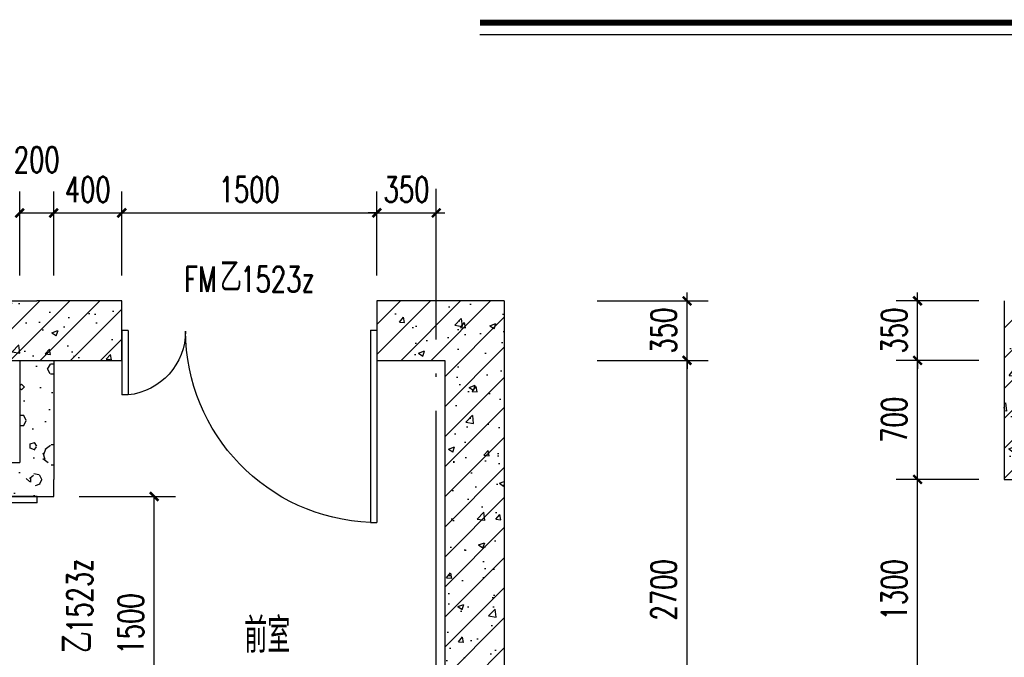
# Model space of a CAD drawing. Extents: x 797781 to 1255204, y 21234 to 1024248.
# Tile 862 of 1056: x 1163036 to 1168827, y 586180 to 589930. Entities that reach past the tile are written whole.
import ezdxf

# ---------------------------------------------------------------- set-up
doc = ezdxf.new("R2010")
doc.units = 0
doc.header["$LTSCALE"] = 1000
doc.header["$MEASUREMENT"] = 0
doc.linetypes.add('230303生产综合楼-平面图_t8$0$DOTE', pattern=[2.42, 2, -0.2, 0.02, -0.2])
for name, color, linetype in [('230303生产综合楼-平面图_t8$0$AXIS', 3, 'Continuous'), ('230303生产综合楼-平面图_t8$0$DIM_SYMB', 3, 'Continuous'), ('230303生产综合楼-平面图_t8$0$DOOR_FIRE', 4, 'Continuous'), ('230303生产综合楼-平面图_t8$0$DOOR_FIRE_TEXT', 7, 'Continuous'), ('230303生产综合楼-平面图_t8$0$DOTE', 1, '230303生产综合楼-平面图_t8$0$DOTE'), ('230303生产综合楼-平面图_t8$0$PUB_DIM', 3, 'Continuous'), ('230303生产综合楼-平面图_t8$0$PUB_HATCH', 8, 'Continuous'), ('230303生产综合楼-平面图_t8$0$PUB_TEXT', 7, 'Continuous'), ('230303生产综合楼-平面图_t8$0$WALL', 40, 'Continuous')]:
    doc.layers.add(name, color=color, linetype=linetype)
doc.styles.add('230303生产综合楼-平面图_t8$0$_TCH_DIM', font='SIMPLEX', dxfattribs={"bigfont": 'GBCBIG'})
doc.styles.add('230303生产综合楼-平面图_T8$0$_TCH_DIM_T3', font='SIMPLEX', dxfattribs={"width": 0.705882, "bigfont": 'GBCBIG'})
doc.styles.add('230303生产综合楼-平面图_t8$0$_TCH_WINDOW', font='SIMPLEX', dxfattribs={"height": 3.5, "bigfont": 'GBCBIG'})
doc.styles.add('230303生产综合楼-平面图_t8$0$探索者', font='01-TSSDENG', dxfattribs={"width": 0.7, "bigfont": '02-TSSDCHN'})
doc.dimstyles.new('230303生产综合楼-平面图_T8$0$_TCH_ARCH&&50', dxfattribs={"dimtxt": 148.75, "dimasz": 50, "dimexe": 125, "dimexo": 150, "dimgap": 63.125, "dimtad": 1, "dimdec": 0, "dimzin": 0, "dimdsep": 46, "dimtxsty": '230303生产综合楼-平面图_T8$0$_TCH_DIM_T3', "dimblk": '230303生产综合楼-平面图_t8$0$_ArchTick', "dimcen": 0.09, "dimclrt": 7, "dimazin": 2, "dimtfac": 1, "dimtdec": 0, "dimtix": 1, "dimtmove": 2, "dimatfit": 3, "dimfxl": 1, "dimtolj": 1, "dimtzin": 0, "dimarcsym": 0})
pattern_1 = [(45, (0, 0), (-88.388348, 88.388348), []), (50, (0, 0), (358.63009, -31.37607), [37.5, -412.5]), (355, (0, 0), (-69.37567, 376.09607), [30, -330]), (100.4514, (29.9, -2.6), (289.25469, 344.71977), [31.8701, -350.57106]), (46.1842, (0, 100), (533.62052, -82.7595), [56.25, -618.75]), (96.6356, (44.47, 93.1), (467.33135, 487.05894), [47.80514, -525.8565]), (351.1842, (0, 100), (467.33097, 487.0593), [45, -495]), (21, (50, 75), (298.453526, -201.309445), [37.5, -412.5]), (326, (50, 75), (121.65767, 362.57502), [30, -330]), (71.4514, (74.87, 58.22), (420.11131, 161.26525), [31.8701, -350.57106]), (37.5, (0, 0), (6.079928, 166.446927), [0, -326, 0, -335, 0, -331.25]), (7.5, (0, 0), (131.534769, 197.205856), [0, -191, 0, -318.5, 0, -126.25]), (327.5, (-111.5, 0), (266.911218, -11.277436), [0, -125, 0, -390, 0, -517.5]), (317.5, (-161.5, 0), (291.593085, 50.05249), [0, -162.5, 0, -259, 0, -367.5])]
pattern_2 = [(0, (177, -183), (300, 600), [0, -600]), (0, (-174, -264), (300, 600), [0, -600]), (0, (21, -270), (300, 600), [0, -600]), (0, (234, -93), (300, 600), [0, -600]), (0, (-15, -300), (300, 600), [0, -600]), (0, (294, 285), (300, 600), [0, -600]), (0, (111, 237), (300, 600), [0, -600]), (0, (207, 162), (300, 600), [0, -600]), (0, (-282, 150), (300, 600), [0, -600]), (0, (12, 123), (300, 600), [0, -600]), (0, (-102, -30), (300, 600), [0, -600]), (0, (-96, -255), (300, 600), [0, -600]), (0, (129, -279), (300, 600), [0, -600]), (0, (294, -15), (300, 600), [0, -600]), (0, (-267, -108), (300, 600), [0, -600]), (0, (-216, -6), (300, 600), [0, -600]), (0, (18, -48), (300, 600), [0, -600]), (0, (-66, -135), (300, 600), [0, -600]), (0, (-114, 63), (300, 600), [0, -600]), (0, (-39, 288), (300, 600), [0, -600]), (0, (-243, -234), (300, 600), [0, -600]), (0, (87, 165), (300, 600), [0, -600]), (0, (-192, 174), (300, 600), [0, -600]), (0, (-240, 252), (300, 600), [0, -600]), (130.601294, (257.143, 97.143), (-1499.9999834, 1800.0000079), [26.34155, -11037.111]), (18.434949, (214.29, 108.57), (1499.9999945, 599.9999956), [27.10524, -3767.6279]), (90, (214.3, 82.86), (300, 600), [25.71428, -1174.28565]), (161.565051, (240, 74.29), (-1500.0000076, 599.999955), [27.10524, -3767.6279]), (53.130102, (240, 74.29), (300.000001, 600), [28.57143, -2971.4285]), (135, (262.86, -231.43), (-300.000036, 599.99996), [24.24366, -1672.8126]), (45, (228.57, -231.43), (299.999998, 599.999998), [24.24366, -1672.8126]), (135, (245.71, -248.57), (-300.000036, 599.99996), [24.24366, -1672.8126]), (45, (245.71, -248.57), (299.999998, 599.999998), [24.24366, -1672.8126]), (116.56505, (-25.7, 171.43), (-5e-05, 1199.99997), [31.94383, -638.8765]), (180, (-40, 200), (-300, 600), [34.28572, -565.71425]), (63.43495, (-88.57, 171.43), (3e-06, 1200), [31.94383, -638.8765]), (116.56505, (-74.3, 142.86), (-5e-05, 1199.99997), [31.94383, -638.8765]), (0, (-74.3, 142.86), (300, 600), [34.28572, -565.71425]), (63.43495, (-40, 142.86), (3e-06, 1200), [31.94383, -638.8765]), (107.102728, (200, -31.429), (-899.9999656, 3000.00000484), [38.86135, -16282.9025]), (143.972626, (188.57, 5.714), (-5699.9999277, 4199.9999952), [38.86135, -8122.02]), (180, (157.14, 28.6), (-300, 600), [37.14286, -562.8571]), (36.0273733, (88.57, 5.714), (5699.9999579, 4199.9999547), [38.86135, -8122.02]), (71.565051, (77.14, -28.57), (900.0000046, 2999.999995), [36.14032, -3758.5928]), (107.102728, (88.571, -65.714), (-899.9999656, 3000.00000484), [38.86135, -16282.9025]), (143.972626, (120, -88.57), (-5699.9999277, 4199.9999952), [38.86135, -8122.02]), (0, (120, -88.6), (300, 600), [37.14286, -562.8571]), (36.0273733, (157.143, -88.57), (5699.9999579, 4199.9999547), [38.86135, -8122.02]), (71.565051, (188.57, -65.71), (900.0000046, 2999.999995), [36.14032, -3758.5928]), (150.255118, (205.714, 248.57), (-900.000002, 599.9999926), [23.03502, -4814.3196]), (90, (185.7, 237.14), (300, 600), [22.85714, -1177.14275]), (29.744881, (185.714, 237.14), (900.0000005, 599.999997), [23.03502, -4814.3196]), (116.56505, (65.7, -177.14), (-5e-05, 1199.99997), [31.94383, -638.8765]), (168.690067, (51.43, -148.57), (-2700.000002, 599.999985), [29.13725, -6089.6855]), (41.185925, (0, -162.857), (7499.99995456, 6599.9999423), [30.37184, -12725.802]), (90, (0, -191.43), (300, 600), [28.57143, -1171.4285]), (138.814074, (22.857, -211.429), (-7499.9998667, 6600.00004204), [30.37184, -12725.802]), (16.6992442, (22.857, -211.429), (9899.9999255, 2999.9999686), [29.82945, -12498.5375]), (60.945396, (51.43, -202.857), (299.9999992, 599.9999947), [29.41609, -12325.3395]), (109.983106, (-185.714, 74.286), (-1500.00000565, 4199.9999889), [33.442, -14012.1975]), (155.556045, (-197.143, 105.714), (-3900.00001487, 1799.9999626), [34.52299, -14465.1315]), (24.4439547, (-260, 105.714), (3900.00000195, 1799.99999134), [34.52299, -14465.1315]), (70.0168934, (-271.429, 74.286), (1500.0000045, 4199.9999896), [33.442, -14012.1975]), (109.983106, (-260, 42.857), (-1500.00000565, 4199.9999889), [33.442, -14012.1975]), (160.016893, (-228.57, 31.43), (-1500.0000009, 599.9999727), [33.442, -6989.3775]), (19.9831065, (-228.57, 31.43), (1499.9999918, 599.999999), [33.442, -6989.3775]), (70.0168934, (-197.143, 42.857), (1500.0000045, 4199.9999896), [33.442, -14012.1975]), (122.005383, (37.14, 20), (-300.0000403, 599.9999694), [26.95423, -5633.434]), (18.434949, (-2.86, 34.29), (1499.9999945, 599.9999956), [27.10524, -3767.6279]), (90, (-2.86, 8.57), (300, 600), [25.71428, -1174.28565]), (161.565051, (22.86, 0), (-1500.0000076, 599.999955), [27.10524, -3767.6279]), (54.4623222, (22.857, 0), (2099.999997, 2999.9999955), [24.57807, -10298.2115]), (116.56505, (-137.14, -125.7), (-5e-05, 1199.99997), [31.94383, -638.8765]), (180, (-151.4, -97.14), (-300, 600), [31.42857, -568.5714]), (59.0362434, (-200, -125.714), (300.000001, 599.999997), [33.31973, -6963.822]), (120.963756, (-182.857, -154.286), (-300.000041, 599.9999724), [33.31973, -6963.822]), (0, (-182.86, -154.3), (300, 600), [31.42857, -568.5714]), (63.43495, (-151.43, -154.3), (3e-06, 1200), [31.94383, -638.8765])]

# ---------------------------------------------------------------- blocks, each defined once
blk = doc.blocks.new('230303生产综合楼-平面图_t8$0$_ArchTick')
at = {"color": 0, "linetype": 'ByBlock', "const_width": 0.3}
blk.add_lwpolyline([(-0.5, -0.5), (0.5, 0.5)], dxfattribs=at)
blk = doc.blocks.new('*D3459')
at = {"layer": '230303生产综合楼-平面图_t8$0$PUB_DIM', "color": 0, "lineweight": -2, "transparency": 16777216}
for p, q in [((1163386.4, 587126.4), (1163952.3, 587126.4)), ((1163827.3, 585626.4), (1163827.3, 587126.4)), ((1163386.4, 585626.4), (1163952.3, 585626.4))]:
    blk.add_line(p, q, dxfattribs=at)
at = {"layer": 'Defpoints', "color": 0, "transparency": 16777216}
for p in [(1163236.4, 587126.4), (1163827.3, 587126.4), (1163236.4, 585626.4)]:
    blk.add_point(p, dxfattribs=at)
at = {"layer": '230303生产综合楼-平面图_t8$0$PUB_DIM', "color": 0, "lineweight": -2, "transparency": 16777216, "xscale": 50, "yscale": 50, "zscale": 50}
for p, rotation in [((1163827.3, 587126.4), 90), ((1163827.3, 585626.4), 270)]:
    blk.add_blockref('230303生产综合楼-平面图_t8$0$_ArchTick', p, dxfattribs=dict(at, rotation=rotation))
at = {"layer": '230303生产综合楼-平面图_t8$0$PUB_DIM', "color": 7, "transparency": 16777216, "insert": (1163689.8, 586376.4), "char_height": 148.75, "attachment_point": 5, "rotation": 90, "style": '230303生产综合楼-平面图_T8$0$_TCH_DIM_T3'}
blk.add_mtext('\\A1;1500', dxfattribs=at)
blk = doc.blocks.new('*D3461')
at = {"layer": '230303生产综合楼-平面图_t8$0$PUB_DIM', "color": 0, "lineweight": -2, "transparency": 16777216}
for p, q in [((1165136.4, 588426.4), (1165136.4, 588918.8)), ((1165486.4, 588426.4), (1165486.4, 588918.8)), ((1165136.4, 588793.8), (1165086.4, 588793.8)), ((1165136.4, 588793.8), (1165486.4, 588793.8)), ((1165486.4, 588793.8), (1165536.4, 588793.8))]:
    blk.add_line(p, q, dxfattribs=at)
at = {"layer": 'Defpoints', "color": 0, "transparency": 16777216}
for p in [(1165486.4, 588793.8), (1165136.4, 588276.4), (1165486.4, 588276.4)]:
    blk.add_point(p, dxfattribs=at)
at = {"layer": '230303生产综合楼-平面图_t8$0$PUB_DIM', "color": 0, "lineweight": -2, "transparency": 16777216, "xscale": 50, "yscale": 50, "zscale": 50}
blk.add_blockref('230303生产综合楼-平面图_t8$0$_ArchTick', (1165136.4, 588793.8), dxfattribs=at)
at = {"layer": '230303生产综合楼-平面图_t8$0$PUB_DIM', "color": 0, "lineweight": -2, "transparency": 16777216, "xscale": 50, "yscale": 50, "zscale": 50, "rotation": 180}
blk.add_blockref('230303生产综合楼-平面图_t8$0$_ArchTick', (1165486.4, 588793.8), dxfattribs=at)
at = {"layer": '230303生产综合楼-平面图_t8$0$PUB_DIM', "color": 7, "transparency": 16777216, "insert": (1165311.4, 588931.3), "char_height": 148.75, "attachment_point": 5, "style": '230303生产综合楼-平面图_T8$0$_TCH_DIM_T3'}
blk.add_mtext('\\A1;350', dxfattribs=at)
blk = doc.blocks.new('*D3462')
at = {"layer": '230303生产综合楼-平面图_t8$0$PUB_DIM', "color": 0, "lineweight": -2, "transparency": 16777216}
for p, q in [((1163636.4, 588426.4), (1163636.4, 588918.8)), ((1165136.4, 588426.4), (1165136.4, 588918.8)), ((1163636.4, 588793.8), (1165136.4, 588793.8))]:
    blk.add_line(p, q, dxfattribs=at)
at = {"layer": 'Defpoints', "color": 0, "transparency": 16777216}
for p in [(1165136.4, 588793.8), (1163636.4, 588276.4), (1165136.4, 588276.4)]:
    blk.add_point(p, dxfattribs=at)
at = {"layer": '230303生产综合楼-平面图_t8$0$PUB_DIM', "color": 0, "lineweight": -2, "transparency": 16777216, "xscale": 50, "yscale": 50, "zscale": 50, "rotation": 180}
blk.add_blockref('230303生产综合楼-平面图_t8$0$_ArchTick', (1163636.4, 588793.8), dxfattribs=at)
at = {"layer": '230303生产综合楼-平面图_t8$0$PUB_DIM', "color": 0, "lineweight": -2, "transparency": 16777216, "xscale": 50, "yscale": 50, "zscale": 50}
blk.add_blockref('230303生产综合楼-平面图_t8$0$_ArchTick', (1165136.4, 588793.8), dxfattribs=at)
at = {"layer": '230303生产综合楼-平面图_t8$0$PUB_DIM', "color": 7, "transparency": 16777216, "insert": (1164386.4, 588931.3), "char_height": 148.75, "attachment_point": 5, "style": '230303生产综合楼-平面图_T8$0$_TCH_DIM_T3'}
blk.add_mtext('\\A1;1500', dxfattribs=at)
blk = doc.blocks.new('*D3463')
at = {"layer": '230303生产综合楼-平面图_t8$0$PUB_DIM', "color": 0, "lineweight": -2, "transparency": 16777216}
for p, q in [((1163236.4, 588426.4), (1163236.4, 588918.8)), ((1163636.4, 588426.4), (1163636.4, 588918.8)), ((1163236.4, 588793.8), (1163636.4, 588793.8))]:
    blk.add_line(p, q, dxfattribs=at)
at = {"layer": 'Defpoints', "color": 0, "transparency": 16777216}
for p in [(1163636.4, 588793.8), (1163236.4, 588276.4), (1163636.4, 588276.4)]:
    blk.add_point(p, dxfattribs=at)
at = {"layer": '230303生产综合楼-平面图_t8$0$PUB_DIM', "color": 0, "lineweight": -2, "transparency": 16777216, "xscale": 50, "yscale": 50, "zscale": 50, "rotation": 180}
blk.add_blockref('230303生产综合楼-平面图_t8$0$_ArchTick', (1163236.4, 588793.8), dxfattribs=at)
at = {"layer": '230303生产综合楼-平面图_t8$0$PUB_DIM', "color": 0, "lineweight": -2, "transparency": 16777216, "xscale": 50, "yscale": 50, "zscale": 50}
blk.add_blockref('230303生产综合楼-平面图_t8$0$_ArchTick', (1163636.4, 588793.8), dxfattribs=at)
at = {"layer": '230303生产综合楼-平面图_t8$0$PUB_DIM', "color": 7, "transparency": 16777216, "insert": (1163436.4, 588931.3), "char_height": 148.75, "attachment_point": 5, "style": '230303生产综合楼-平面图_T8$0$_TCH_DIM_T3'}
blk.add_mtext('\\A1;400', dxfattribs=at)
blk = doc.blocks.new('*D3464')
at = {"layer": '230303生产综合楼-平面图_t8$0$PUB_DIM', "color": 0, "lineweight": -2, "transparency": 16777216}
for p, q in [((1163036.4, 588426.4), (1163036.4, 588918.8)), ((1163236.4, 588426.4), (1163236.4, 588918.8)), ((1163036.4, 588793.8), (1163236.4, 588793.8))]:
    blk.add_line(p, q, dxfattribs=at)
at = {"layer": 'Defpoints', "color": 0, "transparency": 16777216}
for p in [(1163236.4, 588793.8), (1163036.4, 588276.4), (1163236.4, 588276.4)]:
    blk.add_point(p, dxfattribs=at)
at = {"layer": '230303生产综合楼-平面图_t8$0$PUB_DIM', "color": 0, "lineweight": -2, "transparency": 16777216, "xscale": 50, "yscale": 50, "zscale": 50, "rotation": 180}
blk.add_blockref('230303生产综合楼-平面图_t8$0$_ArchTick', (1163036.4, 588793.8), dxfattribs=at)
at = {"layer": '230303生产综合楼-平面图_t8$0$PUB_DIM', "color": 0, "lineweight": -2, "transparency": 16777216, "xscale": 50, "yscale": 50, "zscale": 50}
blk.add_blockref('230303生产综合楼-平面图_t8$0$_ArchTick', (1163236.4, 588793.8), dxfattribs=at)
at = {"layer": '230303生产综合楼-平面图_t8$0$PUB_DIM', "color": 7, "transparency": 16777216, "insert": (1163136.4, 589106.3), "char_height": 148.75, "attachment_point": 5, "style": '230303生产综合楼-平面图_T8$0$_TCH_DIM_T3'}
blk.add_mtext('\\A1;200', dxfattribs=at)
blk = doc.blocks.new('*D3489')
at = {"layer": '230303生产综合楼-平面图_t8$0$AXIS', "color": 0, "lineweight": -2, "transparency": 16777216}
for p, q in [((1166432.3, 588276.4), (1167086.2, 588276.4)), ((1166961.2, 588276.4), (1166961.2, 588326.4)), ((1166961.2, 587926.4), (1166961.2, 588276.4)), ((1166432.3, 587926.4), (1167086.2, 587926.4)), ((1166961.2, 587926.4), (1166961.2, 587876.4))]:
    blk.add_line(p, q, dxfattribs=at)
at = {"layer": 'Defpoints', "color": 0, "transparency": 16777216}
for p in [(1166282.3, 588276.4), (1166961.2, 588276.4), (1166282.3, 587926.4)]:
    blk.add_point(p, dxfattribs=at)
at = {"layer": '230303生产综合楼-平面图_t8$0$AXIS', "color": 0, "lineweight": -2, "transparency": 16777216, "xscale": 50, "yscale": 50, "zscale": 50}
for p, rotation in [((1166961.2, 588276.4), 270), ((1166961.2, 587926.4), 90)]:
    blk.add_blockref('230303生产综合楼-平面图_t8$0$_ArchTick', p, dxfattribs=dict(at, rotation=rotation))
at = {"layer": '230303生产综合楼-平面图_t8$0$AXIS', "color": 7, "transparency": 16777216, "insert": (1166823.7, 588101.4), "char_height": 148.75, "attachment_point": 5, "rotation": 90, "style": '230303生产综合楼-平面图_T8$0$_TCH_DIM_T3'}
blk.add_mtext('\\A1;350', dxfattribs=at)
blk = doc.blocks.new('*D3490')
at = {"layer": '230303生产综合楼-平面图_t8$0$AXIS', "color": 0, "lineweight": -2, "transparency": 16777216}
for p, q in [((1166432.3, 587926.4), (1167086.2, 587926.4)), ((1166961.2, 585226.4), (1166961.2, 587926.4)), ((1166432.3, 585226.4), (1167086.2, 585226.4))]:
    blk.add_line(p, q, dxfattribs=at)
at = {"layer": 'Defpoints', "color": 0, "transparency": 16777216}
for p in [(1166282.3, 587926.4), (1166961.2, 587926.4), (1166282.3, 585226.4)]:
    blk.add_point(p, dxfattribs=at)
at = {"layer": '230303生产综合楼-平面图_t8$0$AXIS', "color": 0, "lineweight": -2, "transparency": 16777216, "xscale": 50, "yscale": 50, "zscale": 50}
for p, rotation in [((1166961.2, 587926.4), 90), ((1166961.2, 585226.4), 270)]:
    blk.add_blockref('230303生产综合楼-平面图_t8$0$_ArchTick', p, dxfattribs=dict(at, rotation=rotation))
at = {"layer": '230303生产综合楼-平面图_t8$0$AXIS', "color": 7, "transparency": 16777216, "insert": (1166823.7, 586576.4), "char_height": 148.75, "attachment_point": 5, "rotation": 90, "style": '230303生产综合楼-平面图_T8$0$_TCH_DIM_T3'}
blk.add_mtext('\\A1;2700', dxfattribs=at)
blk = doc.blocks.new('230303生产综合楼-平面图_t8$0$$DorLib2D$00000225')
at = {"color": 0}
for p, q in [((0.475, -0.0014), (0.475, 0.7521)), ((0.475, 0.7521), (0.5, 0.7521)), ((0.5, -0.0014), (0.5, 0.7521)), ((-0.5, 0), (-0.5, 0.252)), ((-0.475, 0.252), (-0.5, 0.252)), ((-0.475, 0), (-0.475, 0.252)), ((-0.475, 0), (-0.5, 0)), ((0.475, -0.0014), (0.5, -0.0014))]:
    blk.add_line(p, q, dxfattribs=at)
for centre, radius, start, end in [((0.5046, -0.0019), 0.7546, 92.2493, 179.7238), ((-0.5008, 0.0026), 0.2508, 359.7899, 84.0974)]:
    blk.add_arc(centre, radius, start, end, dxfattribs=at)
blk = doc.blocks.new('*D3883')
at = {"layer": '230303生产综合楼-平面图_t8$0$PUB_DIM', "color": 0, "lineweight": -2, "transparency": 16777216}
for p, q in [((1168677, 587226.4), (1168191.8, 587226.4)), ((1168316.8, 585926.4), (1168316.8, 587226.4)), ((1168677, 585926.4), (1168191.8, 585926.4))]:
    blk.add_line(p, q, dxfattribs=at)
at = {"layer": 'Defpoints', "color": 0, "transparency": 16777216}
for p in [(1168316.8, 587226.4), (1168827, 587226.4), (1168827, 585926.4)]:
    blk.add_point(p, dxfattribs=at)
at = {"layer": '230303生产综合楼-平面图_t8$0$PUB_DIM', "color": 0, "lineweight": -2, "transparency": 16777216, "xscale": 50, "yscale": 50, "zscale": 50}
for p, rotation in [((1168316.8, 587226.4), 90), ((1168316.8, 585926.4), 270)]:
    blk.add_blockref('230303生产综合楼-平面图_t8$0$_ArchTick', p, dxfattribs=dict(at, rotation=rotation))
at = {"layer": '230303生产综合楼-平面图_t8$0$PUB_DIM', "color": 7, "transparency": 16777216, "insert": (1168179.3, 586576.4), "char_height": 148.75, "attachment_point": 5, "rotation": 90, "style": '230303生产综合楼-平面图_T8$0$_TCH_DIM_T3'}
blk.add_mtext('\\A1;1300', dxfattribs=at)
blk = doc.blocks.new('*D3884')
at = {"layer": '230303生产综合楼-平面图_t8$0$PUB_DIM', "color": 0, "lineweight": -2, "transparency": 16777216}
for p, q in [((1168677, 587926.4), (1168191.8, 587926.4)), ((1168316.8, 587226.4), (1168316.8, 587926.4)), ((1168677, 587226.4), (1168191.8, 587226.4))]:
    blk.add_line(p, q, dxfattribs=at)
at = {"layer": 'Defpoints', "color": 0, "transparency": 16777216}
for p in [(1168316.8, 587926.4), (1168827, 587926.4), (1168827, 587226.4)]:
    blk.add_point(p, dxfattribs=at)
at = {"layer": '230303生产综合楼-平面图_t8$0$PUB_DIM', "color": 0, "lineweight": -2, "transparency": 16777216, "xscale": 50, "yscale": 50, "zscale": 50}
for p, rotation in [((1168316.8, 587926.4), 90), ((1168316.8, 587226.4), 270)]:
    blk.add_blockref('230303生产综合楼-平面图_t8$0$_ArchTick', p, dxfattribs=dict(at, rotation=rotation))
at = {"layer": '230303生产综合楼-平面图_t8$0$PUB_DIM', "color": 7, "transparency": 16777216, "insert": (1168179.3, 587576.4), "char_height": 148.75, "attachment_point": 5, "rotation": 90, "style": '230303生产综合楼-平面图_T8$0$_TCH_DIM_T3'}
blk.add_mtext('\\A1;700', dxfattribs=at)
blk = doc.blocks.new('*D3885')
at = {"layer": '230303生产综合楼-平面图_t8$0$PUB_DIM', "color": 0, "lineweight": -2, "transparency": 16777216}
for p, q in [((1168677, 588276.4), (1168191.8, 588276.4)), ((1168316.8, 588276.4), (1168316.8, 588326.4)), ((1168316.8, 587926.4), (1168316.8, 588276.4)), ((1168677, 587926.4), (1168191.8, 587926.4)), ((1168316.8, 587926.4), (1168316.8, 587876.4))]:
    blk.add_line(p, q, dxfattribs=at)
at = {"layer": 'Defpoints', "color": 0, "transparency": 16777216}
for p in [(1168316.8, 588276.4), (1168827, 588276.4), (1168827, 587926.4)]:
    blk.add_point(p, dxfattribs=at)
at = {"layer": '230303生产综合楼-平面图_t8$0$PUB_DIM', "color": 0, "lineweight": -2, "transparency": 16777216, "xscale": 50, "yscale": 50, "zscale": 50}
for p, rotation in [((1168316.8, 588276.4), 270), ((1168316.8, 587926.4), 90)]:
    blk.add_blockref('230303生产综合楼-平面图_t8$0$_ArchTick', p, dxfattribs=dict(at, rotation=rotation))
at = {"layer": '230303生产综合楼-平面图_t8$0$PUB_DIM', "color": 7, "transparency": 16777216, "insert": (1168179.3, 588101.4), "char_height": 148.75, "attachment_point": 5, "rotation": 90, "style": '230303生产综合楼-平面图_T8$0$_TCH_DIM_T3'}
blk.add_mtext('\\A1;350', dxfattribs=at)

msp = doc.modelspace()

# ---------------------------------------------------------------- hatches: boundary and pattern name
at = {"layer": '230303生产综合楼-平面图_t8$0$PUB_HATCH'}
h = msp.add_hatch(dxfattribs=at)
h.set_pattern_fill('钢筋混凝土', color=256, scale=50, style=0)
h.set_pattern_definition(pattern_1)
h.paths.add_polyline_path([(1159736.4, 588276.4), (1159736.4, 587926.4), (1163136.4, 587926.4), (1163136.4, 588276.4)])
h = msp.add_hatch(dxfattribs=at)
h.set_pattern_fill('钢筋混凝土', color=256, scale=50, style=0)
h.set_pattern_definition(pattern_1)
h.paths.add_polyline_path([(1163136.4, 587926.4), (1163636.4, 587926.4), (1163636.4, 588276.4), (1163136.4, 588276.4)])
h = msp.add_hatch(dxfattribs=at)
h.set_pattern_fill('钢筋混凝土', color=256, scale=50, style=0)
h.set_pattern_definition(pattern_1)
h.paths.add_polyline_path([(1165886.4, 588276.4), (1165136.4, 588276.4), (1165136.4, 587926.4), (1165536.4, 587926.4)])
h = msp.add_hatch(dxfattribs=at)
h.set_pattern_fill('钢筋混凝土', color=256, scale=50, style=0)
h.set_pattern_definition(pattern_1)
h.paths.add_polyline_path([(1165886.4, 588276.4), (1165536.4, 587926.4), (1165536.4, 585226.4), (1165653, 585093), (1165886.4, 585126.4)])
h = msp.add_hatch(dxfattribs=at)
h.set_pattern_fill('钢筋混凝土', color=256, scale=50, style=0)
h.set_pattern_definition(pattern_1)
h.paths.add_polyline_path([(1168827, 588276.4), (1168827, 587226.4), (1169177, 587226.4), (1169177, 587926.4)])
h = msp.add_hatch(dxfattribs=at)
h.set_pattern_fill('加气混凝土', color=256, scale=50, style=0)
h.set_pattern_definition(pattern_2)
h.paths.add_polyline_path([(1163236.4, 587926.4), (1163036.4, 587926.4), (1163036.4, 587326.4), (1163103.1, 587226.4), (1163236.4, 587226.4)])
h = msp.add_hatch(dxfattribs=at)
h.set_pattern_fill('加气混凝土', color=256, scale=50, style=0)
h.set_pattern_definition(pattern_2)
h.paths.add_polyline_path([(1159769.7, 587226.4), (1159836.4, 587126.4), (1163036.4, 587126.4), (1163103.1, 587226.4), (1163036.4, 587326.4), (1159836.4, 587326.4)])
h = msp.add_hatch(dxfattribs=at)
h.set_pattern_fill('加气混凝土', color=256, scale=50, style=0)
h.set_pattern_definition(pattern_2)
h.paths.add_polyline_path([(1163036.4, 587126.4), (1163036.4, 587126.3), (1163236.4, 587126.3), (1163236.4, 587226.4), (1163103.1, 587226.4)])

# ---------------------------------------------------------------- linework, layer by layer
at = {"layer": '230303生产综合楼-平面图_t8$0$DIM_SYMB', "const_width": 35}
msp.add_lwpolyline([(1165742.7, 589912.4), (1171805.5, 589912.4)], dxfattribs=at)
at = {"layer": '230303生产综合楼-平面图_t8$0$DIM_SYMB'}
msp.add_lwpolyline([(1165742.7, 589842.4), (1171805.5, 589842.4)], dxfattribs=at)
at = {"layer": '230303生产综合楼-平面图_t8$0$DOTE'}
msp.add_line((1165486.4, 578369.3), (1165486.4, 588935.3), dxfattribs=at)
at = {"layer": '230303生产综合楼-平面图_t8$0$WALL'}
for p, q in [((1159736.4, 588276.4), (1163136.4, 588276.4)), ((1163636.4, 588276.4), (1163136.4, 588276.4)), ((1163636.4, 587926.4), (1163636.4, 588276.4)), ((1165886.4, 588276.4), (1165136.4, 588276.4)), ((1165136.4, 588276.4), (1165136.4, 587926.4)), ((1165886.4, 588276.4), (1165886.4, 585126.4)), ((1168827, 588276.4), (1168827, 587226.4)), ((1159736.4, 587926.4), (1163136.4, 587926.4)), ((1163036.4, 587926.4), (1163036.4, 587326.4)), ((1163136.4, 587926.4), (1163636.4, 587926.4)), ((1163236.4, 587926.4), (1163236.4, 587226.4)), ((1165136.4, 587926.4), (1165536.4, 587926.4)), ((1165536.4, 587926.4), (1165536.4, 585226.4)), ((1159836.4, 587326.4), (1163036.4, 587326.4)), ((1163236.4, 587126.3), (1163236.4, 587226.4)), ((1168827, 587226.4), (1169177, 587226.4)), ((1159836.4, 587126.4), (1163036.4, 587126.4)), ((1163036.4, 587126.4), (1163036.4, 587126.3)), ((1163036.4, 587126.3), (1163236.4, 587126.3))]:
    msp.add_line(p, q, dxfattribs=at)

# ---------------------------------------------------------------- block references
at = {"layer": '230303生产综合楼-平面图_t8$0$DOOR_FIRE', "xscale": 1500, "yscale": -1500, "zscale": 350}
msp.add_blockref('230303生产综合楼-平面图_t8$0$$DorLib2D$00000225', (1164386.4, 588101.4), dxfattribs=at)
at = {"layer": '230303生产综合楼-平面图_t8$0$DOOR_FIRE', "xscale": -1500, "yscale": -1500, "zscale": 200, "rotation": 270}
msp.add_blockref('230303生产综合楼-平面图_t8$0$$DorLib2D$00000225', (1163136.4, 586376.3), dxfattribs=at)

# ---------------------------------------------------------------- texts
at = {"layer": '230303生产综合楼-平面图_t8$0$DOOR_FIRE_TEXT', "style": '230303生产综合楼-平面图_t8$0$_TCH_WINDOW'}
msp.add_text('乙', height=178.7, dxfattribs=at).set_placement((1164214.3, 588328.8))
at = {"layer": '230303生产综合楼-平面图_t8$0$DOOR_FIRE_TEXT', "style": '230303生产综合楼-平面图_t8$0$_TCH_WINDOW', "width": 0.705882}
for s, p in [('FM', (1164004.3, 588328.8)), ('1523z', (1164333.4, 588328.8))]:
    msp.add_text(s, height=148.75, dxfattribs=at).set_placement(p)
msp.add_text('1523z', height=148.75, rotation=90, dxfattribs=at).set_placement((1163463.8, 586323.4))
at = {"layer": '230303生产综合楼-平面图_t8$0$DOOR_FIRE_TEXT', "style": '230303生产综合楼-平面图_t8$0$_TCH_WINDOW'}
msp.add_text('乙', height=178.7, rotation=90, dxfattribs=at).set_placement((1163463.8, 586204.3))
at = {"layer": '230303生产综合楼-平面图_t8$0$PUB_TEXT', "style": '230303生产综合楼-平面图_t8$0$_TCH_DIM'}
msp.add_text('梁底开洞', height=178.72, dxfattribs=at).set_placement((1162148.4, 588666.1))
at = {"layer": '230303生产综合楼-平面图_t8$0$PUB_TEXT', "style": '230303生产综合楼-平面图_t8$0$探索者', "width": 0.7}
msp.add_text('前室', height=204.26, dxfattribs=at).set_placement((1164356.8, 586206.7))

# ---------------------------------------------------------------- dimensions: what is measured, and where the dimension line sits
at = {"layer": '230303生产综合楼-平面图_t8$0$AXIS'}
for p1, p2, picture, middle in [((1166282.3, 587926.4), (1166282.3, 588276.4), '*D3489', (1166823.7, 588101.4)), ((1166282.3, 585226.4), (1166282.3, 587926.4), '*D3490', (1166823.7, 586576.4))]:
    dim = msp.add_aligned_dim(p1=p1, p2=p2, distance=-678.9, dimstyle='230303生产综合楼-平面图_T8$0$_TCH_ARCH&&50', dxfattribs=at)
    dim.commit()
    dim.dimension.update_dxf_attribs({"geometry": picture, "text_midpoint": middle})
at = {"layer": '230303生产综合楼-平面图_t8$0$PUB_DIM'}
dim = msp.add_linear_dim(base=(1163236.4, 588793.8), p1=(1163036.4, 588276.4), p2=(1163236.4, 588276.4), angle=360, dimstyle='230303生产综合楼-平面图_T8$0$_TCH_ARCH&&50', dxfattribs=at)
dim.commit()
dim.dimension.update_dxf_attribs({"geometry": '*D3464', "text_midpoint": (1163136.4, 589106.3), "dimtype": 161})
for p1, p2, distance, picture, middle in [((1163236.4, 588276.4), (1163636.4, 588276.4), 517.5, '*D3463', (1163436.4, 588931.3)), ((1163636.4, 588276.4), (1165136.4, 588276.4), 517.5, '*D3462', (1164386.4, 588931.3)), ((1165136.4, 588276.4), (1165486.4, 588276.4), 517.5, '*D3461', (1165311.4, 588931.3)), ((1168827, 587926.4), (1168827, 588276.4), 510.2, '*D3885', (1168179.3, 588101.4)), ((1168827, 587226.4), (1168827, 587926.4), 510.2, '*D3884', (1168179.3, 587576.4)), ((1168827, 585926.4), (1168827, 587226.4), 510.2, '*D3883', (1168179.3, 586576.4)), ((1163236.4, 585626.4), (1163236.4, 587126.4), -590.9, '*D3459', (1163689.8, 586376.4))]:
    dim = msp.add_aligned_dim(p1=p1, p2=p2, distance=distance, dimstyle='230303生产综合楼-平面图_T8$0$_TCH_ARCH&&50', dxfattribs=at)
    dim.commit()
    dim.dimension.update_dxf_attribs({"geometry": picture, "text_midpoint": middle})

doc.saveas('drawing.dxf')
